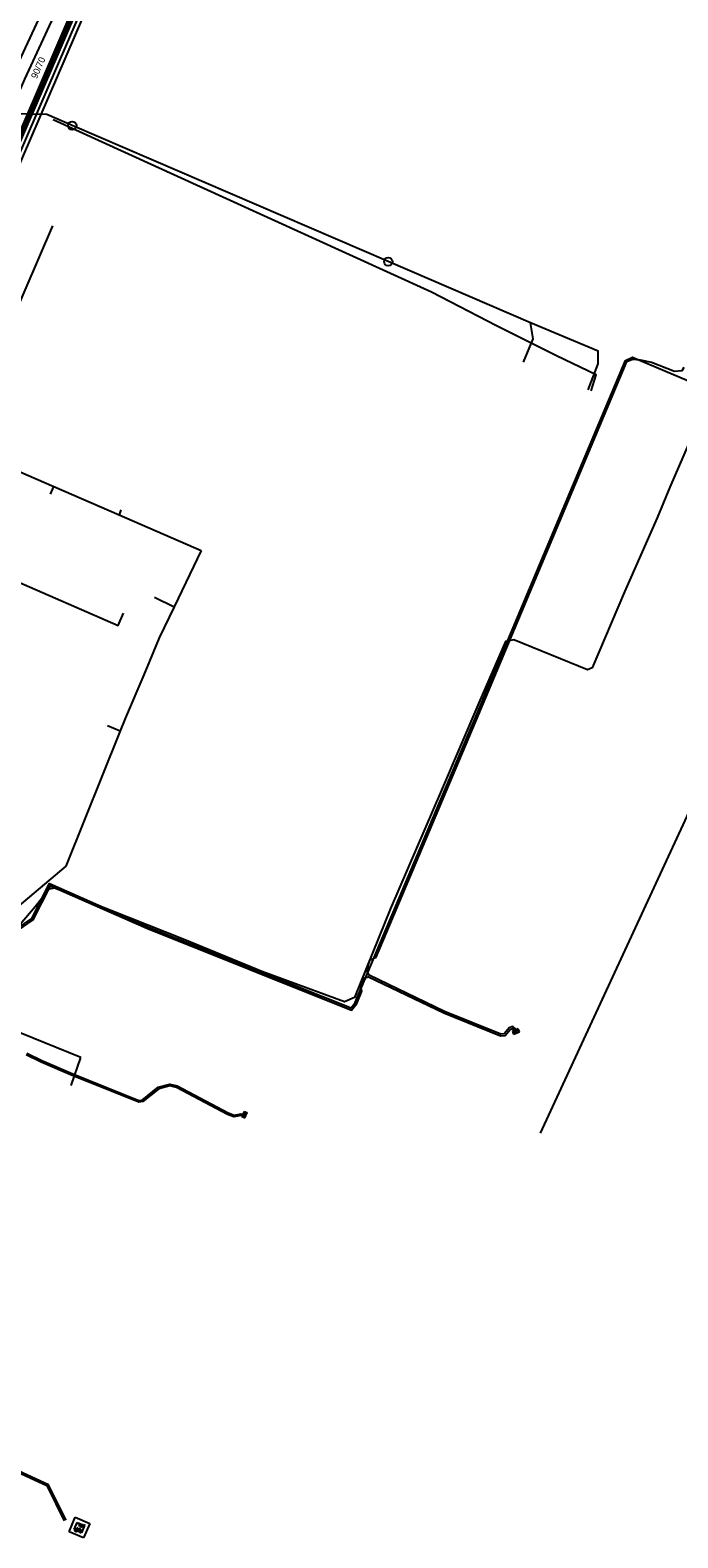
# Model space of a CAD drawing. Extents: x -596024 to -594475, y -1163820 to -1161957.
# Drawn here: x -594694.2 to -594616.3, y -1162454.3 to -1162272.9 of the extents above; entities that cross this region are included whole.
import ezdxf

# ---------------------------------------------------------------- set-up
doc = ezdxf.new("R2010")
doc.units = 0
for name, color, linetype in [('25', 7, 'Continuous'), ('31', 7, 'Continuous'), ('Vrstva 1', 7, 'Continuous'), ('Vrstva 12', 7, 'Continuous'), ('Vrstva 13', 7, 'Continuous'), ('Vrstva 19', 7, 'Continuous'), ('Vrstva 25', 7, 'Continuous'), ('Vrstva 28', 7, 'Continuous'), ('Vrstva 29', 7, 'Continuous'), ('Vrstva 30', 7, 'Continuous'), ('Vrstva 32', 7, 'Continuous'), ('Vrstva 42', 7, 'Continuous'), ('Vrstva 43', 7, 'Continuous'), ('Vrstva 44', 7, 'Continuous'), ('Vrstva 45', 7, 'Continuous'), ('Vrstva 5', 7, 'Continuous'), ('Vrstva 7', 7, 'Continuous')]:
    doc.layers.add(name, color=color, linetype=linetype)

# ---------------------------------------------------------------- blocks, each defined once
blk = doc.blocks.new('NN640')
at = {"layer": '25'}
for points in [[(-1.89, 1.889), (1.889, 1.889)], [(-1.89, -1.89), (-1.89, 1.889)], [(-1.26, 0.787), (-0.221, 0.787)], [(-0.725, 0.787), (-0.725, -0.788)], [(1.197, 0.661), (0.945, 0.787), (0.661, 0.787), (0.409, 0.661), (0.283, 0.472), (0.283, 0.409), (0.409, 0.22), (1.133, -0.158), (1.259, -0.316), (1.259, -0.473), (1.133, -0.662), (0.913, -0.788), (0.629, -0.788), (0.503, -0.725), (0.283, -0.599)], [(1.889, 1.889), (1.889, -1.89)], [(1.889, -1.89), (-1.89, -1.89)]]:
    blk.add_lwpolyline(points, dxfattribs=at)
blk = doc.blocks.new('NN630')
at = {"layer": '31'}
for points in [[(-0.003, -0.7), (-0.703, 0)], [(-0.703, -0.7), (-0.703, 0), (0.697, 0), (0.697, -0.7)], [(-0.003, -0.7), (0.697, 0)], [(-0.703, -0.7), (0.697, -0.7)]]:
    blk.add_lwpolyline(points, dxfattribs=at)
blk = doc.blocks.new('NN620')
at = {"layer": 'Vrstva 28'}
for points in [[(0.752, 0.004), (-0.748, 0.004)], [(-0.748, 0.004), (-0.748, -0.746)], [(0.752, -0.746), (0.752, 0.004)], [(-0.748, -0.746), (0.752, -0.746)], [(0.368, -0.18), (-0.376, -0.18)], [(-0.376, -0.18), (-0.376, -0.558)], [(-0.376, -0.558), (0.368, -0.558)], [(0.321, -0.227), (-0.329, -0.227)], [(-0.329, -0.227), (-0.329, -0.51)], [(-0.329, -0.51), (0.321, -0.51)], [(0.274, -0.274), (-0.281, -0.274)], [(-0.281, -0.274), (-0.281, -0.463)], [(-0.281, -0.463), (0.274, -0.463)], [(0.227, -0.321), (-0.234, -0.321)], [(-0.234, -0.321), (-0.234, -0.416)], [(-0.234, -0.416), (0.227, -0.416)], [(-0.193, -0.369), (0.185, -0.369)], [(0.227, -0.416), (0.227, -0.321)], [(0.274, -0.463), (0.274, -0.274)], [(0.321, -0.51), (0.321, -0.227)], [(0.368, -0.558), (0.368, -0.18)]]:
    blk.add_lwpolyline(points, dxfattribs=at)
blk = doc.blocks.new('VN640')
at = {"layer": '25'}
for points in [[(-1.89, 1.889), (1.889, 1.889)], [(-1.89, -1.89), (-1.89, 1.889)], [(-1.26, 0.787), (-0.221, 0.787)], [(-0.725, 0.787), (-0.725, -0.788)], [(1.197, 0.661), (0.945, 0.787), (0.661, 0.787), (0.409, 0.661), (0.283, 0.472), (0.283, 0.409), (0.409, 0.22), (1.133, -0.158), (1.259, -0.316), (1.259, -0.473), (1.133, -0.662), (0.913, -0.788), (0.629, -0.788), (0.503, -0.725), (0.283, -0.599)], [(1.889, 1.889), (1.889, -1.89)], [(1.889, -1.89), (-1.89, -1.89)]]:
    blk.add_lwpolyline(points, dxfattribs=at)

msp = doc.modelspace()

# ---------------------------------------------------------------- linework, layer by layer
at = {"layer": 'Vrstva 1'}
for p, q in [((-594691.747, -1162328.756), (-594691.346, -1162327.818)), ((-594683.3, -1162330.631), (-594683.493, -1162331.22)), ((-594679.235, -1162341.148), (-594676.876, -1162342.28)), ((-594678.664, -1162346.013), (-594680.518, -1162350.468)), ((-594680.518, -1162350.468), (-594682.75, -1162355.71)), ((-594684.872, -1162356.55), (-594683.358, -1162357.221)), ((-594689.9, -1162373.47), (-594697.61, -1162379.97))]:
    msp.add_line(p, q, dxfattribs=at)
for points in [[(-594703.76, -1162322.44), (-594700.805, -1162323.721), (-594691.346, -1162327.818), (-594683.493, -1162331.22), (-594673.62, -1162335.5)], [(-594673.62, -1162335.5), (-594676.876, -1162342.28), (-594678.664, -1162346.013)], [(-594682.75, -1162355.71), (-594683.358, -1162357.221), (-594689.9, -1162373.47)]]:
    msp.add_lwpolyline(points, dxfattribs=at)
at = {"layer": 'Vrstva 12'}
msp.add_lwpolyline([(-594632.85, -1162405.6), (-594583.38, -1162298.67), (-594575.4, -1162280.72)], dxfattribs=at)
at = {"layer": 'Vrstva 13'}
for points in [[(-594651.55, -1162212.94), (-594652.09, -1162214.3), (-594654.4, -1162217.32), (-594658.53, -1162224.58), (-594666.86, -1162243.95), (-594667.56, -1162244.58), (-594677.47, -1162243.87), (-594678.66, -1162244.27), (-594679.14, -1162245.09), (-594685.17, -1162257.8), (-594694.88, -1162278.83), (-594696.109, -1162281.678), (-594702.06, -1162295.48), (-594710.48, -1162314.62), (-594714.12, -1162323.47), (-594715.655, -1162327.014), (-594723.77, -1162345.59), (-594733.52, -1162367.83)], [(-594626.74, -1162316.328), (-594626.158, -1162314.377), (-594630.917, -1162312.103), (-594638.115, -1162308.513), (-594645.934, -1162304.443), (-594670.598, -1162293.198), (-594691.415, -1162283.707)]]:
    msp.add_lwpolyline(points, dxfattribs=at)
at = {"layer": 'Vrstva 19'}
msp.add_lwpolyline([(-594746.52, -1162394.18), (-594746.25, -1162393.56), (-594744.21, -1162388.64), (-594738.04, -1162374.42), (-594735.09, -1162367.58), (-594734.777, -1162366.85), (-594727.36, -1162349.54), (-594719.29, -1162331.31), (-594709.88, -1162309.21), (-594702.61, -1162292.78), (-594695.25, -1162276.17), (-594690.21, -1162265.28)], dxfattribs=at)
at = {"layer": 'Vrstva 25'}
msp.add_lwpolyline([(-594696.454, -1162338.926), (-594683.626, -1162344.532), (-594682.985, -1162343.066)], dxfattribs=at)
at = {"layer": 'Vrstva 29'}
msp.add_line((-594681.506, -1162255.298), (-594700.461, -1162299.3), dxfattribs=at)
msp.add_lwpolyline([(-594682.163, -1162255.044), (-594688.255, -1162268.82), (-594694.869, -1162284.243), (-594701.636, -1162300.121), (-594708.486, -1162316.32), (-594713.19, -1162327.409), (-594724.729, -1162354.081), (-594733.369, -1162373.523), (-594739.658, -1162387.067), (-594743.699, -1162395.9), (-594745.794, -1162400.435)], dxfattribs=at)
at = {"layer": 'Vrstva 30'}
for p, q in [((-594680.743, -1162254.789), (-594699.905, -1162299.273)), ((-594682.27, -1162255.808), (-594701.017, -1162299.327))]:
    msp.add_line(p, q, dxfattribs=at)
for points in [[(-594745.914, -1162400.396), (-594743.813, -1162395.848), (-594739.772, -1162387.015), (-594733.483, -1162373.471), (-594724.843, -1162354.031), (-594713.305, -1162327.36), (-594708.601, -1162316.271), (-594701.751, -1162300.072), (-594694.984, -1162284.194), (-594688.37, -1162268.77), (-594682.277, -1162254.993)], [(-594682.049, -1162255.095), (-594688.14, -1162268.87), (-594694.754, -1162284.292), (-594701.521, -1162300.17), (-594708.371, -1162316.369), (-594713.075, -1162327.458), (-594724.615, -1162354.131), (-594733.255, -1162373.575), (-594739.544, -1162387.119), (-594743.585, -1162395.952), (-594745.674, -1162400.473)]]:
    msp.add_lwpolyline(points, dxfattribs=at)
at = {"layer": 'Vrstva 42'}
for points in [[(-594728.14, -1162370.698), (-594726.956, -1162371.184), (-594717.587, -1162374.854), (-594713.145, -1162376.58), (-594712.358, -1162376.883), (-594702.774, -1162380.887), (-594701.037, -1162381.542), (-594698.579, -1162381.799), (-594695.733, -1162380.998), (-594693.998, -1162379.802), (-594691.846, -1162375.58), (-594680.091, -1162380.768), (-594655.603, -1162390.549), (-594655.097, -1162389.889), (-594640.452, -1162355.111), (-594622.607, -1162312.656), (-594621.792, -1162312.27), (-594615.03, -1162315.126), (-594614.087, -1162314.926), (-594599.969, -1162306.65), (-594593.262, -1162291.16), (-594589.645, -1162282.816), (-594589.61, -1162282.11)], [(-594653.51, -1162385.273), (-594653.33, -1162384.773), (-594652.575, -1162384.415), (-594640.268, -1162355.189), (-594622.453, -1162312.804), (-594621.788, -1162312.49), (-594620.85, -1162312.6), (-594619.5, -1162312.86)], [(-594619.5, -1162312.86), (-594616.74, -1162313.93), (-594615.795, -1162313.885), (-594615.583, -1162313.479)], [(-594611.84, -1162315.32), (-594617.27, -1162327.89), (-594618.79, -1162331.59), (-594622.74, -1162340.48), (-594626.64, -1162349.65), (-594627.18, -1162349.88), (-594636.03, -1162346.25), (-594637.05, -1162346.48), (-594640.23, -1162353.85), (-594644.72, -1162364.34), (-594650.88, -1162378.59), (-594655.21, -1162389.27), (-594656.38, -1162389.81), (-594666.34, -1162386.16), (-594675.6, -1162382.35), (-594691.26, -1162376.13), (-594691.89, -1162376.27), (-594693.59, -1162378.38), (-594695.38, -1162380.49)], [(-594698.13, -1162381.59), (-594697.13, -1162381.28), (-594695.647, -1162381.182), (-594693.842, -1162379.938), (-594691.754, -1162375.84), (-594680.169, -1162380.952), (-594655.537, -1162390.791), (-594654.923, -1162389.991), (-594654.298, -1162388.507), (-594654.53, -1162387.823), (-594654.27, -1162387.283)], [(-594635.743, -1162393.143), (-594636.159, -1162392.789), (-594636.6, -1162392.948), (-594637.2, -1162393.676), (-594637.604, -1162393.702), (-594644.37, -1162390.961), (-594653.446, -1162386.601), (-594653.62, -1162386.293), (-594653.64, -1162385.873), (-594653.51, -1162385.273)], [(-594654.27, -1162387.283), (-594653.96, -1162386.903), (-594653.511, -1162386.791), (-594644.45, -1162391.145), (-594637.636, -1162393.904), (-594637.1, -1162393.87), (-594636.48, -1162393.118), (-594636.201, -1162393.017), (-594635.958, -1162393.222)], [(-594694.596, -1162395.99), (-594692.768, -1162396.879), (-594689.052, -1162398.468), (-594681.108, -1162401.687), (-594680.712, -1162401.625), (-594678.796, -1162400.089), (-594677.402, -1162399.717), (-594676.525, -1162399.915), (-594670.379, -1162403.169), (-594669.681, -1162403.437), (-594668.833, -1162403.279), (-594668.447, -1162403.328), (-594668.28, -1162403.45), (-594668.472, -1162403.526), (-594668.827, -1162403.481), (-594669.699, -1162403.643), (-594670.461, -1162403.351), (-594676.595, -1162400.105), (-594677.398, -1162399.923), (-594678.704, -1162400.271), (-594680.628, -1162401.815), (-594681.132, -1162401.893), (-594689.128, -1162398.652), (-594692.852, -1162397.061), (-594694.684, -1162396.17)]]:
    msp.add_lwpolyline(points, dxfattribs=at)
at = {"layer": 'Vrstva 44'}
for points in [[(-594689.869, -1162452.168), (-594691.975, -1162447.907), (-594738.154, -1162426.599), (-594749.756, -1162422.201), (-594757.212, -1162424.022), (-594774.986, -1162415.879), (-594775.434, -1162414.322), (-594775.832, -1162413.46)], [(-594690.049, -1162452.256), (-594692.123, -1162448.059), (-594738.232, -1162426.783), (-594749.768, -1162422.411), (-594757.232, -1162424.232), (-594775.07, -1162416.061), (-594776.32, -1162416.23), (-594777.179, -1162416.684)]]:
    msp.add_lwpolyline(points, dxfattribs=at)
at = {"layer": 'Vrstva 5'}
for p, q in [((-594691.52, -1162296.45), (-594702.26, -1162321.46)), ((-594688.082, -1162396.484), (-594716.685, -1162384.93)), ((-594689.24, -1162399.852), (-594688.082, -1162396.484))]:
    msp.add_line(p, q, dxfattribs=at)
for points in [[(-594627.118, -1162316.188), (-594625.912, -1162313.061), (-594625.908, -1162311.536), (-594634.05, -1162308.137), (-594651.143, -1162300.77), (-594689.133, -1162284.403), (-594692.186, -1162283.089), (-594697.41, -1162282.969)], [(-594634.886, -1162312.847), (-594633.713, -1162310.06), (-594634.05, -1162308.137)]]:
    msp.add_lwpolyline(points, dxfattribs=at)
at = {"layer": 'Vrstva 7'}
for centre in [(-594689.133, -1162284.403), (-594651.143, -1162300.77)]:
    msp.add_circle(centre, 0.5, dxfattribs=at)

# ---------------------------------------------------------------- block references
at = {"layer": 'Vrstva 43'}
for name, p, xscale, yscale, rotation in [('NN620', (-594635.866, -1162393.195), 0.5, 0.5000000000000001, 21.99999999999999), ('NN630', (-594668.28, -1162403.45), 0.5, 0.5000000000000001, -112), ('NN640', (-594688.269, -1162453.044), 0.5000000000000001, 0.5, -113)]:
    msp.add_blockref(name, p, dxfattribs=dict(at, xscale=xscale, yscale=yscale, rotation=rotation))
at = {"layer": 'Vrstva 45', "xscale": 0.25000000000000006, "yscale": 0.25, "rotation": -113}
msp.add_blockref('VN640', (-594688.269, -1162453.044), dxfattribs=at)

# ---------------------------------------------------------------- texts
at = {"layer": 'Vrstva 32'}
msp.add_text('90/70', height=0.8, rotation=66.69479, dxfattribs=at).set_placement((-594693.388, -1162278.842))

doc.saveas('drawing.dxf')
